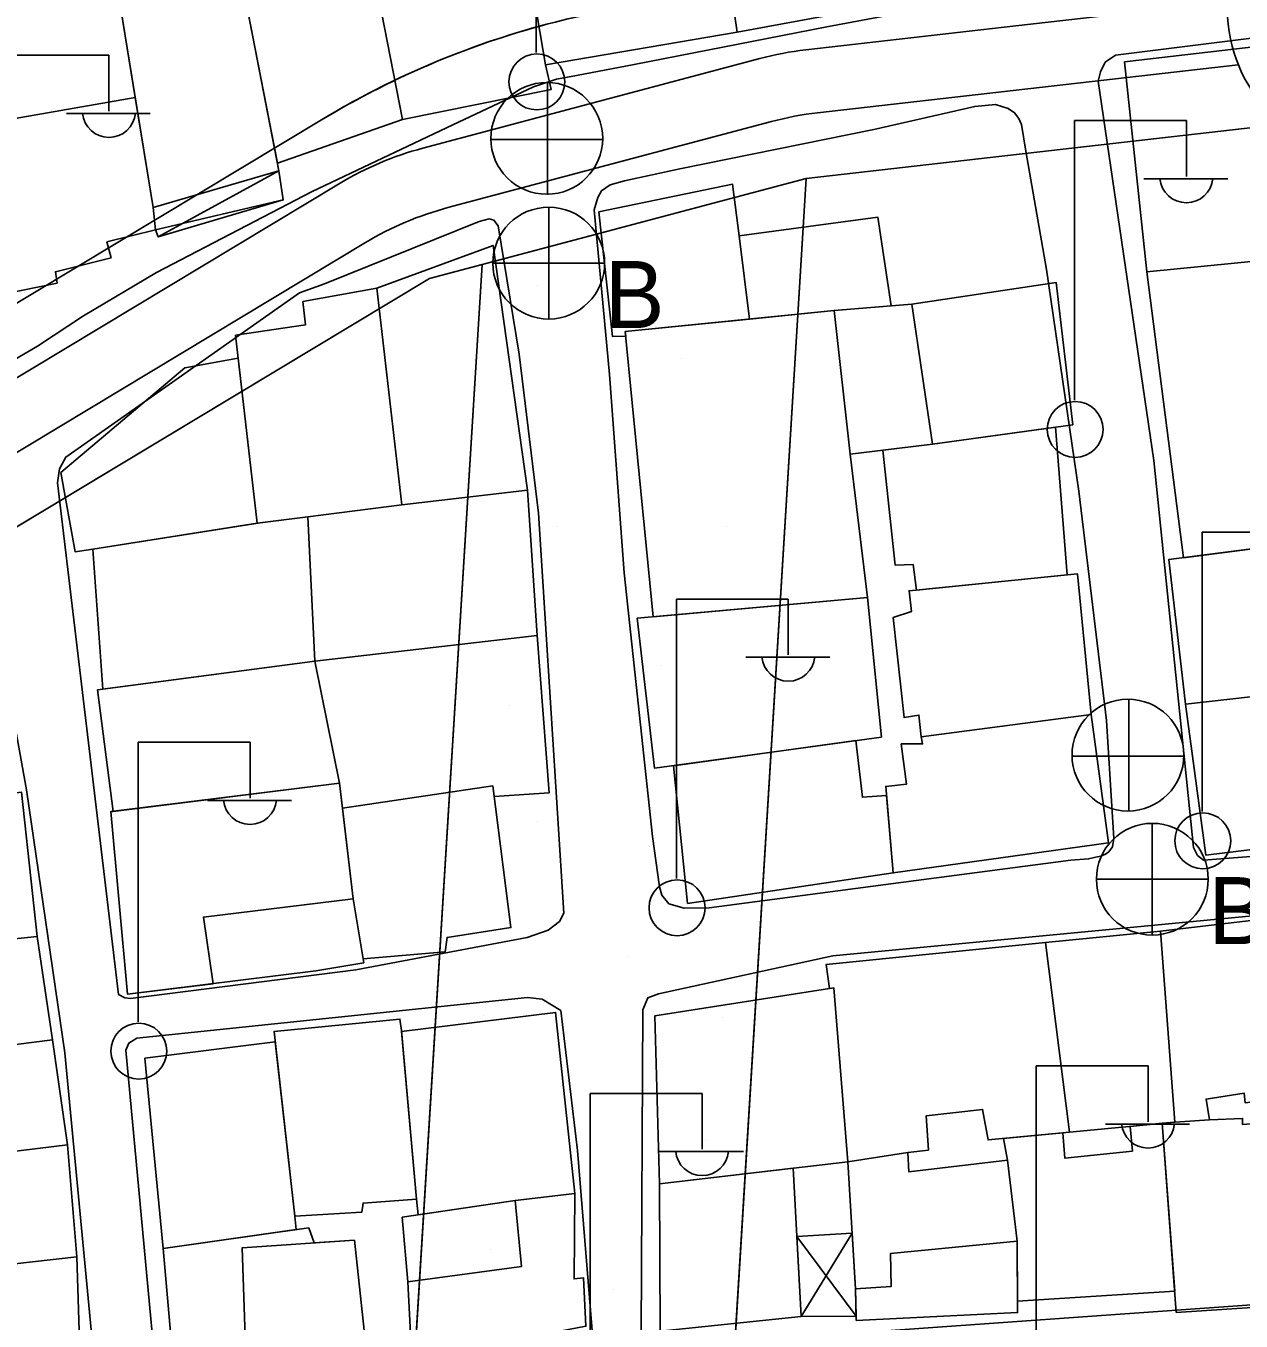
# Model space of a CAD drawing. Extents: x 417997 to 421451, y 4451742 to 4455216.
# Drawn here: x 420326.7 to 420402.7, y 4453587.9 to 4453669 of the extents above; entities that cross this region are included whole.
import ezdxf

# ---------------------------------------------------------------- set-up
doc = ezdxf.new("R2010")
doc.units = 0
for name, color, linetype in [('ADAKENARI', 7, 'Continuous'), ('B_Mesken', 7, 'Continuous'), ('B_Sundurma', 7, 'Continuous'), ('B_Teras', 7, 'Continuous'), ('Default', 7, 'Continuous'), ('KALDIRIM', 7, 'Continuous'), ('KD_DAIRE', 7, 'Continuous'), ('PL_AYA_PARK_DINLENME', 7, 'Continuous'), ('PL_TİCK', 7, 'Continuous'), ('PL_TİCT', 7, 'Continuous'), ('S_Elektrik_Diregi', 7, 'Continuous'), ('S_Rogar_Kapagi', 7, 'Continuous'), ('S_Rogar_Kapagi_Buski', 7, 'Continuous'), ('TR_PARKALANI', 7, 'Continuous'), ('TR_TİCK', 7, 'Continuous'), ('TR_TİCT', 7, 'Continuous'), ('Yol_Sose', 7, 'Continuous')]:
    doc.layers.add(name, color=color, linetype=linetype)

# ---------------------------------------------------------------- blocks, each defined once
blk = doc.blocks.new('POINT_DISPLAY')
at = {"layer": 'Default'}
blk.add_line((0, 0), (0, 0), dxfattribs=at)

msp = doc.modelspace()

# ---------------------------------------------------------------- linework, layer by layer
at = {"layer": 'ADAKENARI'}
for p, q in [((420375.529, 4453659.478), (420453.209, 4453668.331)), ((420375.529, 4453659.478), (420453.209, 4453668.331)), ((420345.286, 4453663.201), (420249.277, 4453605.424)), ((420345.286, 4453663.201), (420249.277, 4453605.424)), ((420351.94, 4453653.2), (420375.529, 4453659.478)), ((420351.94, 4453653.2), (420375.529, 4453659.478)), ((420361.033, 4453422.738), (420375.529, 4453659.478)), ((420361.033, 4453422.738), (420375.529, 4453659.478)), ((420355.235, 4453654.077), (420341.074, 4453424.009)), ((420355.235, 4453654.077), (420341.074, 4453424.009)), ((420254.849, 4453594.772), (420351.94, 4453653.2)), ((420254.849, 4453594.772), (420351.94, 4453653.2))]:
    msp.add_line(p, q, dxfattribs=at)
msp.add_arc((420373.129, 4453616.933), 54, 96.50135, 121.03887, dxfattribs=at)
msp.add_arc((420373.129, 4453616.933), 54, 96.50135, 121.03887, dxfattribs=at)
at = {"layer": 'B_Mesken'}
for points in [[(420371.205, 4453668.631), (420379.729, 4453670.192), (420377.997, 4453682.189), (420369.411, 4453680.996)], [(420357.124, 4453678.873), (420369.411, 4453680.996), (420371.205, 4453668.631), (420359.207, 4453666.595)], [(420347.604, 4453676.74), (420357.124, 4453678.873), (420359.207, 4453666.595), (420359.554, 4453665.036), (420350.258, 4453663.161)], [(420342.427, 4453660.435), (420350.258, 4453663.161), (420347.604, 4453676.74), (420339.642, 4453674.778)], [(420338.515, 4453675.233), (420339.531, 4453675.351), (420342.521, 4453659.952), (420334.648, 4453657.663), (420332, 4453673.959)], [(420321.687, 4453662.479), (420320.065, 4453671.625), (420332, 4453673.959), (420333.529, 4453664.546)], [(420405.023, 4453662.895), (420404.454, 4453667.828), (420395.46, 4453666.785), (420396.843, 4453653.632), (420405.932, 4453654.516)], [(420334.648, 4453657.663), (420334.794, 4453656.246), (420331.76, 4453655.51), (420332.02, 4453654.494), (420328.532, 4453653.632), (420328.638, 4453652.908), (420324.117, 4453651.996), (420321.687, 4453662.479), (420333.529, 4453664.546)], [(420371.331, 4453655.89), (420370.918, 4453659.111), (420362.538, 4453657.38), (420363.403, 4453649.569), (420364.233, 4453649.59), (420364.205, 4453649.883), (420371.975, 4453650.663)], [(420380.844, 4453651.488), (420380.02, 4453657.044), (420371.331, 4453655.89), (420371.975, 4453650.663), (420377.285, 4453651.195)], [(420350.222, 4453639.042), (420358.08, 4453639.962), (420355.928, 4453655.281), (420348.644, 4453652.602)], [(420396.843, 4453653.632), (420399.142, 4453635.726), (420412.593, 4453637.468), (420415.044, 4453637.802), (420414.447, 4453642.785), (420412.3, 4453642.632), (420411.835, 4453646.338), (420413.929, 4453646.524), (420412.79, 4453655.675), (420405.932, 4453654.516)], [(420382.135, 4453651.595), (420377.285, 4453651.195), (420378.275, 4453642.215), (420383.44, 4453642.835), (420392.207, 4453644.053), (420391.18, 4453652.948)], [(420344.014, 4453651.769), (420348.644, 4453652.602), (420350.222, 4453639.042), (420344.333, 4453638.295), (420341.152, 4453637.885), (420339.805, 4453649.655), (420344.183, 4453650.301)], [(420379.373, 4453633.229), (420378.275, 4453642.215), (420377.285, 4453651.195), (420364.205, 4453649.883), (420365.946, 4453632.032)], [(420341.152, 4453637.885), (420330.884, 4453636.259), (420329.765, 4453636.096), (420328.867, 4453641.054), (420336.631, 4453647.612), (420339.968, 4453648.226)], [(420382.43, 4453633.7), (420382.22, 4453635.307), (420381.088, 4453635.263), (420380.328, 4453642.461), (420383.44, 4453642.835), (420391.128, 4453643.903), (420391.87, 4453634.644)], [(420358.681, 4453630.86), (420358.08, 4453639.962), (420350.222, 4453639.042), (420344.333, 4453638.295), (420344.778, 4453629.25)], [(420344.778, 4453629.25), (420344.333, 4453638.295), (420341.351, 4453637.916), (420330.884, 4453636.259), (420331.493, 4453627.49)], [(420408.897, 4453627.643), (420413.348, 4453628.136), (420412.948, 4453634.564), (420412.593, 4453637.468), (420398.216, 4453635.606), (420399.274, 4453626.55)], [(420380.967, 4453631.985), (420381.654, 4453625.719), (420382.581, 4453625.869), (420382.729, 4453624.501), (420393.372, 4453625.902), (420392.509, 4453634.708), (420381.964, 4453633.653), (420382.108, 4453632.347)], [(420379.373, 4453633.229), (420380.239, 4453624.491), (420366.037, 4453622.538), (420364.947, 4453631.943)], [(420355.904, 4453621.44), (420355.989, 4453620.781), (420359.444, 4453621.007), (420358.681, 4453630.86), (420344.778, 4453629.25), (420346.314, 4453621.61), (420346.497, 4453620.044)], [(420332.157, 4453619.843), (420331.173, 4453627.447), (420344.778, 4453629.25), (420346.314, 4453621.61)], [(420399.274, 4453626.55), (420400.549, 4453617.092), (420415.195, 4453618.888), (420415.139, 4453619.231), (420413.929, 4453627.916), (420413.348, 4453628.136), (420408.897, 4453627.643)], [(420382.729, 4453624.501), (420382.816, 4453624.07), (420381.481, 4453624.069), (420381.815, 4453621.545), (420380.507, 4453621.405), (420380.979, 4453615.986), (420394.444, 4453617.881), (420393.372, 4453625.902)], [(420367.226, 4453622.701), (420368.104, 4453614.079), (420380.979, 4453615.986), (420380.556, 4453620.841), (420379.041, 4453620.726), (420378.624, 4453624.269)], [(420313.723, 4453610.588), (420312.602, 4453619.386), (420326.415, 4453621.043), (420327.396, 4453612.016)], [(420347.161, 4453614.371), (420347.832, 4453610.367), (420344.837, 4453609.847), (420333.048, 4453608.387), (420331.999, 4453619.823), (420346.314, 4453621.61)], [(420347.791, 4453610.611), (420352.92, 4453611.051), (420353.046, 4453611.945), (420357.048, 4453612.563), (420355.904, 4453621.44), (420346.497, 4453620.044), (420347.161, 4453614.371)], [(420400.762, 4453600.52), (420400.557, 4453601.829), (420402.95, 4453602.19), (420403.001, 4453601.592), (420408.012, 4453602.222), (420406.741, 4453613.405), (420397.695, 4453612.334), (420398.596, 4453600.382)], [(420390.506, 4453611.62), (420397.695, 4453612.334), (420398.596, 4453600.382), (420392.015, 4453599.757)], [(420328.347, 4453605.533), (420327.396, 4453612.016), (420313.723, 4453610.588), (420313.6, 4453609.411), (420314.08, 4453603.719)], [(420381.886, 4453598.488), (420383.175, 4453598.633), (420383.04, 4453600.786), (420386.568, 4453601.177), (420386.917, 4453599.269), (420392.015, 4453599.757), (420390.506, 4453611.62), (420376.783, 4453610.259), (420376.982, 4453608.747), (420377.262, 4453608.791), (420378.126, 4453597.906)], [(420378.126, 4453597.906), (420377.262, 4453608.791), (420366.056, 4453607.041), (420366.344, 4453596.523)], [(420350.193, 4453606.061), (420359.838, 4453607.255), (420361.044, 4453595.904), (420357.307, 4453595.469), (420351.246, 4453594.57), (420351.135, 4453595.565)], [(420351.135, 4453595.565), (420347.786, 4453595.318), (420347.71, 4453594.739), (420343.521, 4453594.487), (420342.217, 4453606.058), (420350.094, 4453606.831), (420350.187, 4453606.128)], [(420329.29, 4453598.951), (420328.347, 4453605.533), (420314.08, 4453603.719), (420314.299, 4453600.377), (420314.768, 4453597.187)], [(420343.521, 4453594.487), (420343.604, 4453593.649), (420335.283, 4453592.462), (420334.133, 4453604.385), (420342.289, 4453605.42)], [(420388.757, 4453589.173), (420398.593, 4453589.807), (420397.801, 4453600.307), (420395.809, 4453600.118), (420395.945, 4453598.569), (420391.724, 4453598.116), (420391.583, 4453599.716), (420387.871, 4453599.361), (420388.122, 4453598.001), (420388.731, 4453592.934)], [(420398.694, 4453588.467), (420405.023, 4453588.886), (420404.955, 4453589.367), (420409.158, 4453589.505), (420409.254, 4453590.001), (420408.821, 4453599.514), (420408.761, 4453599.995), (420405.975, 4453599.744), (420405.935, 4453600.461), (420402.832, 4453600.239), (420402.845, 4453600.613), (420400.762, 4453600.52), (420398.596, 4453600.382), (420397.801, 4453600.307)], [(420329.879, 4453591.946), (420329.29, 4453598.951), (420314.768, 4453597.187), (420315.615, 4453591.421), (420315.968, 4453590.375)], [(420378.61, 4453589.949), (420378.665, 4453587.962), (420388.762, 4453588.457), (420388.731, 4453592.934), (420388.122, 4453598.001), (420381.952, 4453597.262), (420381.886, 4453598.488), (420378.126, 4453597.906)], [(420374.719, 4453597.506), (420375.207, 4453588.214), (420366.389, 4453587.293), (420366.344, 4453596.523)], [(420350.581, 4453590.381), (420350.837, 4453585.509), (420361.743, 4453587.599), (420361.591, 4453590.632), (420360.999, 4453590.567), (420361.044, 4453595.904), (420357.307, 4453595.469), (420350.243, 4453594.421)], [(420347.959, 4453582.345), (420347.865, 4453587.339), (420347.243, 4453592.982), (420344.735, 4453592.817), (420344.39, 4453593.761), (420335.283, 4453592.462), (420336.171, 4453582.231), (420339.923, 4453582.238)], [(420316.288, 4453582.064), (420316.194, 4453583.679), (420316.713, 4453583.653), (420315.968, 4453590.375), (420329.879, 4453591.946), (420330.186, 4453582.026)]]:
    msp.add_lwpolyline(points, close=True, dxfattribs=at)
at = {"layer": 'B_Sundurma'}
for p, q in [((420342.521, 4453659.952), (420334.968, 4453655.812)), ((420342.797, 4453658.129), (420334.794, 4453656.246)), ((420374.944, 4453593.229), (420378.658, 4453588.224)), ((420378.398, 4453593.435), (420375.207, 4453588.214))]:
    msp.add_line(p, q, dxfattribs=at)
for points in [[(420342.521, 4453659.952), (420342.797, 4453658.129), (420334.968, 4453655.812), (420334.794, 4453656.246), (420334.648, 4453657.663)], [(420374.944, 4453593.229), (420378.398, 4453593.435), (420378.61, 4453589.949), (420378.658, 4453588.224), (420375.207, 4453588.214)]]:
    msp.add_lwpolyline(points, close=True, dxfattribs=at)
at = {"layer": 'B_Teras'}
for points in [[(420383.44, 4453642.835), (420382.135, 4453651.595), (420391.18, 4453652.948), (420392.207, 4453644.053)], [(420399.274, 4453626.55), (420398.216, 4453635.606), (420412.593, 4453637.468), (420412.948, 4453634.564), (420408.193, 4453633.944), (420408.897, 4453627.643)], [(420347.161, 4453614.371), (420337.791, 4453613.223), (420338.404, 4453609.051), (420333.048, 4453608.387), (420331.999, 4453619.823), (420332.157, 4453619.843), (420346.314, 4453621.61)], [(420378.61, 4453589.949), (420378.126, 4453597.906), (420381.886, 4453598.488), (420381.952, 4453597.262), (420388.122, 4453598.001), (420388.731, 4453592.934), (420380.798, 4453592.149), (420380.836, 4453590.088)], [(420350.581, 4453590.381), (420350.243, 4453594.421), (420357.307, 4453595.469), (420357.715, 4453591.344)], [(420340.401, 4453586.933), (420340.222, 4453592.52), (420347.243, 4453592.982), (420347.865, 4453587.339)]]:
    msp.add_lwpolyline(points, close=True, dxfattribs=at)
at = {"layer": 'KALDIRIM'}
for p, q in [((420401.904, 4453670.536), (420388.653, 4453669.026)), ((420401.904, 4453670.536), (420388.653, 4453669.026)), ((420375.499, 4453667.527), (420388.653, 4453669.026)), ((420375.499, 4453667.527), (420388.653, 4453669.026)), ((420351.526, 4453661.368), (420372.619, 4453666.982)), ((420351.526, 4453661.368), (420372.619, 4453666.982)), ((420376.243, 4453663.586), (420402.576, 4453666.586)), ((420376.243, 4453663.586), (420402.576, 4453666.586)), ((420353.102, 4453657.649), (420373.364, 4453663.041)), ((420353.102, 4453657.649), (420373.364, 4453663.041)), ((420346.357, 4453659.178), (420253.258, 4453603.151)), ((420346.357, 4453659.178), (420253.258, 4453603.151)), ((420256.165, 4453600.232), (420347.934, 4453655.458)), ((420256.165, 4453600.232), (420347.934, 4453655.458))]:
    msp.add_line(p, q, dxfattribs=at)
for centre, start, end in [((420377.763, 4453647.655), 96.50135, 104.9038), ((420377.763, 4453647.655), 96.50135, 104.9038), ((420378.508, 4453643.714), 96.50135, 104.9038), ((420378.508, 4453643.714), 96.50135, 104.9038), ((420356.67, 4453642.041), 104.9038, 121.03919), ((420356.67, 4453642.041), 104.9038, 121.03919), ((420358.246, 4453638.322), 104.9038, 121.03919), ((420358.246, 4453638.322), 104.9038, 121.03919)]:
    msp.add_arc(centre, 20, start, end, dxfattribs=at)
at = {"layer": 'KD_DAIRE'}
msp.add_circle((420411.12, 4453670.071), 9.227, dxfattribs=at)
msp.add_circle((420411.12, 4453670.071), 9.227, dxfattribs=at)
at = {"layer": 'PL_AYA_PARK_DINLENME'}
msp.add_lwpolyline([(420341.074, 4453424.009), (420361.033, 4453422.738), (420375.529, 4453659.478), (420355.235, 4453654.077), (420341.074, 4453424.009)], dxfattribs=at)
msp.add_lwpolyline([(420341.074, 4453424.009), (420361.033, 4453422.738), (420375.529, 4453659.478), (420355.235, 4453654.077), (420341.074, 4453424.009)], dxfattribs=at)
at = {"layer": 'PL_TİCK'}
for points in [[(420361.033, 4453422.738), (420437.706, 4453417.855), (420443.003, 4453422.528), (420457.868, 4453663.906), (420453.209, 4453668.331), (420375.529, 4453659.478), (420361.033, 4453422.738)], [(420361.033, 4453422.738), (420437.706, 4453417.855), (420443.003, 4453422.528), (420457.868, 4453663.906), (420453.209, 4453668.331), (420375.529, 4453659.478), (420361.033, 4453422.738)], [(420355.235, 4453654.077), (420351.94, 4453653.2), (420254.849, 4453594.772), (420247.891, 4453583.313), (420238.968, 4453440.533), (420248.324, 4453429.917), (420341.074, 4453424.009), (420355.235, 4453654.077)], [(420355.235, 4453654.077), (420351.94, 4453653.2), (420254.849, 4453594.772), (420247.891, 4453583.313), (420238.968, 4453440.533), (420248.324, 4453429.917), (420341.074, 4453424.009), (420355.235, 4453654.077)]]:
    msp.add_lwpolyline(points, dxfattribs=at)
at = {"layer": 'PL_TİCT'}
msp.add_lwpolyline([(420249.277, 4453605.424), (420345.286, 4453663.201)], dxfattribs=at)
msp.add_lwpolyline([(420249.277, 4453605.424), (420345.286, 4453663.201)], dxfattribs=at)
msp.add_arc((420373.129, 4453616.933), 54, 104.25796, 121.03887, dxfattribs=at)
msp.add_arc((420373.129, 4453616.933), 54, 104.25796, 121.03887, dxfattribs=at)
at = {"layer": 'S_Elektrik_Diregi'}
for p, q in [((420358.632, 4453667.352), (420358.632, 4453684.852)), ((420324.882, 4453667.189), (420331.882, 4453667.189)), ((420331.882, 4453663.689), (420331.882, 4453667.189)), ((420329.222, 4453663.549), (420334.472, 4453663.549)), ((420392.323, 4453645.595), (420392.323, 4453663.095)), ((420392.323, 4453663.095), (420399.323, 4453663.095)), ((420399.323, 4453659.595), (420399.323, 4453663.095)), ((420396.663, 4453659.455), (420401.913, 4453659.455)), ((420400.312, 4453619.832), (420400.312, 4453637.332)), ((420400.312, 4453637.332), (420407.312, 4453637.332)), ((420367.407, 4453615.638), (420367.407, 4453633.138)), ((420367.407, 4453633.138), (420374.407, 4453633.138)), ((420374.407, 4453629.638), (420374.407, 4453633.138)), ((420371.747, 4453629.498), (420376.997, 4453629.498)), ((420333.713, 4453606.666), (420333.713, 4453624.166)), ((420333.713, 4453624.166), (420340.713, 4453624.166)), ((420340.713, 4453620.666), (420340.713, 4453624.166)), ((420338.053, 4453620.526), (420343.303, 4453620.526)), ((420389.924, 4453586.399), (420389.924, 4453603.899)), ((420389.924, 4453603.899), (420396.924, 4453603.899)), ((420396.924, 4453600.399), (420396.924, 4453603.899)), ((420362.01, 4453584.679), (420362.01, 4453602.179)), ((420362.01, 4453602.179), (420369.01, 4453602.179)), ((420369.01, 4453598.679), (420369.01, 4453602.179)), ((420394.264, 4453600.259), (420399.514, 4453600.259)), ((420366.35, 4453598.539), (420371.6, 4453598.539))]:
    msp.add_line(p, q, dxfattribs=at)
for centre in [(420358.668, 4453665.517), (420392.359, 4453643.76), (420400.348, 4453617.997), (420367.443, 4453613.802), (420333.749, 4453604.83)]:
    msp.add_circle(centre, 1.75, dxfattribs=at)
for centre in [(420331.883, 4453663.702), (420399.324, 4453659.608), (420374.408, 4453629.651), (420340.714, 4453620.679), (420396.925, 4453600.412), (420369.011, 4453598.692)]:
    msp.add_arc(centre, 1.658, 184.83843, 355.14641, dxfattribs=at)
at = {"layer": 'S_Rogar_Kapagi'}
for p, q in [((420359.341, 4453658.454), (420359.341, 4453665.454)), ((420355.771, 4453661.919), (420362.771, 4453661.919)), ((420395.719, 4453619.835), (420395.719, 4453626.835)), ((420392.149, 4453623.3), (420399.149, 4453623.3))]:
    msp.add_line(p, q, dxfattribs=at)
for centre in [(420359.288, 4453661.982), (420395.665, 4453623.363)]:
    msp.add_circle(centre, 3.5, dxfattribs=at)
at = {"layer": 'S_Rogar_Kapagi_Buski'}
for p, q in [((420359.412, 4453657.672), (420359.412, 4453650.672)), ((420355.912, 4453654.172), (420362.912, 4453654.172)), ((420397.192, 4453619.092), (420397.192, 4453612.092)), ((420393.692, 4453615.592), (420400.692, 4453615.592))]:
    msp.add_line(p, q, dxfattribs=at)
for centre in [(420359.412, 4453654.172), (420397.192, 4453615.592)]:
    msp.add_circle(centre, 3.5, dxfattribs=at)
at = {"layer": 'TR_TİCK'}
for points in [[(420457.868, 4453663.906), (420453.209, 4453668.331), (420375.529, 4453659.478), (420361.033, 4453422.738), (420437.706, 4453417.855), (420443.003, 4453422.528), (420457.868, 4453663.906)], [(420457.868, 4453663.906), (420453.209, 4453668.331), (420375.529, 4453659.478), (420361.033, 4453422.738), (420437.706, 4453417.855), (420443.003, 4453422.528), (420457.868, 4453663.906)], [(420355.235, 4453654.077), (420351.94, 4453653.2), (420254.849, 4453594.772), (420247.891, 4453583.313), (420238.968, 4453440.533), (420248.324, 4453429.917), (420341.074, 4453424.009), (420355.235, 4453654.077)], [(420355.235, 4453654.077), (420351.94, 4453653.2), (420254.849, 4453594.772), (420247.891, 4453583.313), (420238.968, 4453440.533), (420248.324, 4453429.917), (420341.074, 4453424.009), (420355.235, 4453654.077)]]:
    msp.add_lwpolyline(points, dxfattribs=at)
at = {"layer": 'TR_TİCT'}
msp.add_lwpolyline([(420249.277, 4453605.424), (420345.286, 4453663.201)], dxfattribs=at)
msp.add_lwpolyline([(420249.277, 4453605.424), (420345.286, 4453663.201)], dxfattribs=at)
msp.add_arc((420373.129, 4453616.933), 54, 104.25796, 121.03887, dxfattribs=at)
msp.add_arc((420373.129, 4453616.933), 54, 104.25796, 121.03887, dxfattribs=at)
at = {"layer": 'Yol_Sose'}
for points in [[(420388.201, 4453671.114), (420376.826, 4453668.962), (420364.767, 4453666.605), (420361.149, 4453665.926), (420359.893, 4453665.69), (420358.456, 4453665.204), (420356.988, 4453664.519), (420353.409, 4453662.837), (420344.596, 4453658.657), (420334.852, 4453653.593), (420330.282, 4453650.863), (420327.405, 4453648.98), (420325.956, 4453648.124)], [(420425.899, 4453656.728), (420428.215, 4453639.354), (420429.763, 4453620.08), (420429.758, 4453619.577), (420429.558, 4453619.254), (420429.206, 4453619.013), (420400.402, 4453616.792), (420400.022, 4453617.083), (420399.775, 4453617.578), (420397.293, 4453641.804), (420393.809, 4453665.563), (420393.953, 4453666.147), (420394.242, 4453666.745), (420394.89, 4453667.189), (420413.083, 4453669.473), (420423.312, 4453670.062), (420423.867, 4453669.605), (420424.181, 4453668.678), (420425.073, 4453661.538)], [(420390.578, 4453653.764), (420389.276, 4453661.191), (420389.01, 4453662.846), (420388.827, 4453663.235), (420388.574, 4453663.584), (420388.172, 4453663.846), (420387.384, 4453664.114), (420386.077, 4453663.982), (420379.752, 4453662.544)], [(420379.752, 4453662.544), (420367.623, 4453660.079), (420364.153, 4453659.332), (420363.25, 4453659.067), (420362.721, 4453658.697), (420362.488, 4453658.275), (420362.252, 4453657.506), (420363.221, 4453647.195), (420364.135, 4453634.768), (420365.913, 4453618.278), (420366.349, 4453615.116), (420366.481, 4453614.6), (420366.938, 4453614.05), (420367.884, 4453613.79), (420369.447, 4453613.81), (420380.816, 4453615.297), (420392.096, 4453616.784), (420393.205, 4453616.869), (420393.542, 4453616.944), (420393.968, 4453617.037), (420394.266, 4453617.152), (420394.466, 4453617.308), (420394.707, 4453617.631), (420394.793, 4453618.145), (420394.321, 4453625.521), (420392.591, 4453639.898), (420390.578, 4453653.764)], [(420358.774, 4453638.523), (420360.346, 4453613.476), (420360.095, 4453612.951), (420359.373, 4453612.402), (420358.064, 4453611.937), (420347.337, 4453609.923), (420333.24, 4453608.118), (420332.868, 4453608.171), (420332.491, 4453608.373), (420328.672, 4453640.41), (420328.791, 4453641.282), (420329.182, 4453642.025), (420343.801, 4453652.321), (420345.373, 4453652.875), (420355.059, 4453656.778), (420355.686, 4453656.937), (420355.975, 4453656.868), (420356.236, 4453656.515), (420357.56, 4453648.475)], [(420357.56, 4453648.475), (420358.774, 4453638.523)], [(420324.509, 4453633.401), (420326.72, 4453621.185), (420329.119, 4453604.722), (420330.982, 4453585.183), (420333.652, 4453562.371), (420336.827, 4453543.806), (420338.381, 4453529.992), (420339.468, 4453514.456), (420340.607, 4453500.228), (420341.109, 4453486.575), (420339.69, 4453475.365)], [(420397.99, 4453612.782), (420413.972, 4453614.295), (420416.215, 4453614.434), (420442.152, 4453613.035), (420469.492, 4453611.702), (420470.242, 4453611.481), (420470.928, 4453611.059), (420471.353, 4453610.46), (420471.71, 4453609.314), (420470.37, 4453586.969)], [(420377.185, 4453610.796), (420397.99, 4453612.782)], [(420365.206, 4453587.216), (420365.311, 4453607.416), (420365.612, 4453608.166), (420366.278, 4453608.425), (420377.185, 4453610.796)], [(420335.064, 4453582.007), (420332.947, 4453604.888), (420333.133, 4453605.333), (420333.624, 4453605.642), (420358.087, 4453608.193), (420359.005, 4453608.087), (420360.177, 4453607.37), (420361.204, 4453598.604), (420362.869, 4453578.368)], [(420467.593, 4453584.857), (420432.104, 4453588.386), (420413.458, 4453589.325), (420403.112, 4453588.911), (420377.885, 4453587.119)]]:
    msp.add_lwpolyline(points, dxfattribs=at)

# ---------------------------------------------------------------- block references
at = {"layer": 'TR_PARKALANI', "xscale": 0.1, "yscale": 0.10000000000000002}
for p in [(420358.72, 4453652.792), (420358.72, 4453652.792), (420367.747, 4453648.204), (420367.747, 4453648.204), (420358.424, 4453643.913), (420358.424, 4453643.913), (420359.904, 4453637.697), (420359.904, 4453637.697), (420370.559, 4453637.697), (420370.559, 4453637.697), (420366.415, 4453628.966), (420366.415, 4453628.966), (420356.944, 4453626.45), (420356.944, 4453626.45), (420358.72, 4453619.199), (420358.72, 4453619.199), (420366.119, 4453617.867), (420366.119, 4453617.867), (420364.343, 4453610.764), (420364.343, 4453610.764), (420355.316, 4453607.064), (420355.316, 4453607.064), (420370.263, 4453606.916), (420370.263, 4453606.916), (420369.227, 4453599.221), (420369.227, 4453599.221), (420361.088, 4453598.185), (420361.088, 4453598.185), (420355.76, 4453592.414), (420355.76, 4453592.414), (420363.456, 4453589.898), (420363.456, 4453589.898)]:
    msp.add_blockref('POINT_DISPLAY', p, dxfattribs=at)

# ---------------------------------------------------------------- texts
at = {"layer": 'S_Rogar_Kapagi_Buski'}
for p in [(420362.912, 4453650.107), (420400.692, 4453611.527)]:
    msp.add_text('B', height=4.2, dxfattribs=at).set_placement(p)

doc.saveas('drawing.dxf')
